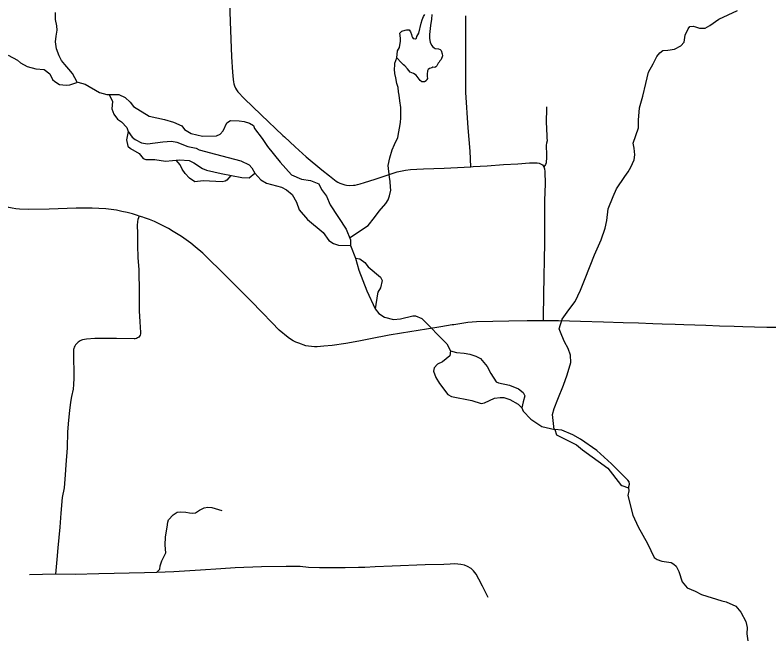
# Model space of a CAD drawing. Extents: x -19 to 366, y -4 to 359.
# Drawn here: x 140.416 to 141.603, y 188.535 to 189.515 of the extents above; entities that cross this region are included whole.
import ezdxf

# ---------------------------------------------------------------- set-up
doc = ezdxf.new("R2010")
doc.units = 0
for name, color, linetype in [('Level 31', 7, 'Continuous'), ('Level 32', 7, 'Continuous'), ('Level 35', 7, 'Continuous'), ('Level 60', 7, 'Continuous')]:
    doc.layers.add(name, color=color, linetype=linetype)

msp = doc.modelspace()

# ---------------------------------------------------------------- linework, layer by layer
at = {"layer": 'Level 31'}
for points in [[(140.7517, 189.58), (140.7543, 189.5052), (140.7565, 189.4492), (140.7581, 189.4253), (140.759, 189.4136), (140.7595, 189.4101), (140.7604, 189.4067), (140.7615, 189.4034), (140.7629, 189.4002), (140.7646, 189.3971), (140.7666, 189.3942), (140.7765, 189.3836), (140.8035, 189.3581), (140.8375, 189.3256), (140.8401, 189.3231), (140.857, 189.3073), (140.8741, 189.2916), (140.8991, 189.2713), (140.9107, 189.2619), (140.9215, 189.2536), (140.9242, 189.2519), (140.9274, 189.2503), (140.9319, 189.2485), (140.9349, 189.2477), (140.9376, 189.2472), (140.942, 189.2467), (140.9486, 189.247), (140.9516, 189.2473), (140.9553, 189.248), (140.959, 189.2489), (140.9662, 189.251), (140.9831, 189.2567), (141.0002, 189.2625), (141.0175, 189.2679), (141.0309, 189.2708), (141.0385, 189.2717), (141.0483, 189.2724), (141.0589, 189.2729), (141.0917, 189.2741), (141.1334, 189.2761)], [(141.2527, 189.3705), (141.2523, 189.3435), (141.2528, 189.339), (141.2533, 189.3218), (141.2536, 189.3169), (141.2529, 189.3134), (141.2523, 189.3099), (141.2529, 189.2941), (141.253, 189.2888), (141.2525, 189.2848), (141.2522, 189.2821), (141.251, 189.2796), (141.2485, 189.2761)], [(141.1334, 189.2761), (141.1375, 189.2763), (141.1592, 189.2777), (141.1849, 189.2794), (141.2074, 189.2809), (141.2262, 189.282), (141.238, 189.282), (141.2414, 189.2815), (141.2444, 189.2803), (141.2464, 189.2789), (141.2485, 189.2761)], [(141.2485, 189.2761), (141.2497, 189.2728), (141.2504, 189.2684), (141.2505, 189.2491), (141.2499, 189.223), (141.2497, 189.1923), (141.2495, 189.1581), (141.249, 189.1273), (141.2486, 189.1052), (141.2479, 189.0722), (141.2474, 189.0412), (141.2473, 189.0333)], [(140.6113, 189.1984), (140.6087, 189.1993), (140.6005, 189.2017), (140.5923, 189.2039), (140.5839, 189.2058), (140.5755, 189.2074), (140.5671, 189.2086), (140.5586, 189.2096), (140.5477, 189.2104), (140.5372, 189.2109), (140.5267, 189.211), (140.5162, 189.2109), (140.5118, 189.2107), (140.4694, 189.2094), (140.4367, 189.2087), (140.4223, 189.2094), (140.4167, 189.21), (140.4112, 189.2109), (140.4058, 189.2121), (140.4004, 189.2136), (140.3753, 189.222)], [(140.6113, 189.1984), (140.6089, 189.1931), (140.6083, 189.1898), (140.608, 189.1835), (140.6084, 189.1715), (140.6085, 189.152), (140.6092, 189.1332), (140.6103, 189.1134), (140.6112, 189.0776), (140.6113, 189.0489), (140.6123, 189.0318), (140.6132, 189.0147), (140.6131, 189.0127), (140.6125, 189.0108), (140.6116, 189.009), (140.6103, 189.0074), (140.6087, 189.0062), (140.6069, 189.0053), (140.605, 189.0048), (140.603, 189.0047), (140.5755, 189.0055), (140.5552, 189.0056), (140.5414, 189.0053), (140.5281, 189.0045), (140.522, 189.0031), (140.5201, 189.0025), (140.5182, 189.0017), (140.5165, 189.0007), (140.5149, 188.9995), (140.5133, 188.9982), (140.512, 188.9967), (140.5108, 188.9952), (140.5097, 188.9934), (140.5088, 188.9916), (140.5081, 188.9897), (140.5076, 188.9878), (140.5077, 188.9727), (140.5082, 188.9537), (140.508, 188.9428), (140.5076, 188.933), (140.507, 188.9253), (140.5045, 188.9138), (140.5027, 188.905), (140.5012, 188.8917), (140.4998, 188.8769), (140.4981, 188.8581), (140.4975, 188.8332), (140.4958, 188.8062), (140.4946, 188.7905), (140.493, 188.7698), (140.4898, 188.7547), (140.4875, 188.7302), (140.4861, 188.708), (140.4829, 188.6757), (140.4812, 188.6572), (140.4792, 188.6342)], [(141.1044, 189.0268), (141.0862, 189.0239), (141.0636, 189.0202), (141.0242, 189.0138), (141.0048, 189.0104), (140.9755, 189.0047), (140.9572, 189.001), (140.9366, 188.9973), (140.9153, 188.9942), (140.9018, 188.9931), (140.8917, 188.9923), (140.8872, 188.9923), (140.8826, 188.9926), (140.8781, 188.9931), (140.8737, 188.9939), (140.8624, 188.9978), (140.858, 188.9997), (140.8538, 189.0019), (140.8497, 189.0043), (140.8457, 189.007), (140.8318, 189.0186), (140.8202, 189.0304), (140.805, 189.0461), (140.7868, 189.0645), (140.7705, 189.0811), (140.757, 189.0949), (140.7378, 189.1141), (140.7231, 189.1285), (140.7115, 189.1397), (140.6994, 189.15), (140.6923, 189.1556), (140.685, 189.161), (140.6776, 189.1661), (140.67, 189.1709), (140.6645, 189.1742), (140.6573, 189.1785), (140.65, 189.1824), (140.6426, 189.1862), (140.635, 189.1896), (140.6273, 189.1927), (140.6195, 189.1956), (140.6168, 189.1965), (140.6113, 189.1984)], [(141.2473, 189.0333), (141.2447, 189.0334), (141.2221, 189.0333), (141.1937, 189.0329), (141.1685, 189.0324), (141.1426, 189.0318), (141.1291, 189.0306), (141.1067, 189.0271), (141.1044, 189.0268)], [(141.6214, 189.0225), (141.6, 189.0229), (141.5803, 189.0235), (141.5619, 189.024), (141.5482, 189.0244), (141.5255, 189.025), (141.5038, 189.0257), (141.4864, 189.0262), (141.4693, 189.0269), (141.4554, 189.0273), (141.4348, 189.0281), (141.4202, 189.0286), (141.3976, 189.0295), (141.3738, 189.0301), (141.3427, 189.031), (141.3062, 189.032), (141.2715, 189.033), (141.2473, 189.0333)]]:
    msp.add_lwpolyline(points, dxfattribs=at)
at = {"layer": 'Level 32'}
for points in [[(141.1334, 189.2761), (141.1325, 189.3006), (141.1294, 189.3374), (141.1258, 189.3931), (141.1255, 189.5141)], [(140.6386, 188.6366), (140.6434, 188.6416), (140.6439, 188.6471), (140.6466, 188.6549), (140.6529, 188.6677), (140.652, 188.6795), (140.6524, 188.6927), (140.655, 188.708), (140.6563, 188.716), (140.6575, 188.7194), (140.6644, 188.7274), (140.6708, 188.7314), (140.6768, 188.7323), (140.6844, 188.7319), (140.6903, 188.7306), (140.6956, 188.7301), (140.6999, 188.7307), (140.7063, 188.7349), (140.7136, 188.7386), (140.7193, 188.7394), (140.7256, 188.7389), (140.7411, 188.7343)], [(141.1608, 188.5972), (141.1521, 188.6149), (141.1461, 188.6258), (141.142, 188.6339), (141.1379, 188.6394), (141.1339, 188.6429), (141.1285, 188.6459), (141.1235, 188.648), (141.1179, 188.6492), (141.1084, 188.6501), (141.1008, 188.6499), (141.0909, 188.6493), (141.0614, 188.6485), (141.0095, 188.6464), (140.9827, 188.6456), (140.9666, 188.6447), (140.9566, 188.6442), (140.9356, 188.6437), (140.9084, 188.6441), (140.8951, 188.6438), (140.8781, 188.6445), (140.8647, 188.6458), (140.8426, 188.6462), (140.8036, 188.6456), (140.7622, 188.6437), (140.74, 188.6426), (140.7079, 188.6404), (140.6657, 188.6377), (140.6386, 188.6366)], [(140.4792, 188.6342), (140.4384, 188.6327)], [(140.6386, 188.6366), (140.6195, 188.6358), (140.5475, 188.6343), (140.5103, 188.6332), (140.4792, 188.6342)]]:
    msp.add_lwpolyline(points, dxfattribs=at)
at = {"layer": 'Level 35'}
for points in [[(141.265, 188.862), (141.262, 188.8856), (141.265, 188.8949), (141.2707, 188.9097), (141.2796, 188.9317), (141.2853, 188.9479), (141.2909, 188.9678), (141.2904, 188.9791), (141.287, 188.9897), (141.2814, 189), (141.277, 189.0103), (141.273, 189.0206), (141.2774, 189.0359), (141.2878, 189.0507), (141.2981, 189.0639), (141.3062, 189.0817), (141.3137, 189.0999), (141.3283, 189.1374), (141.3389, 189.1611), (141.3453, 189.1795), (141.348, 189.1915), (141.3499, 189.2095), (141.3579, 189.2291), (141.3631, 189.2415), (141.3761, 189.2606), (141.3812, 189.2681), (141.3854, 189.2754), (141.3908, 189.2871), (141.3919, 189.2949), (141.3907, 189.3055), (141.3894, 189.3132), (141.3933, 189.3254), (141.3976, 189.3375), (141.3979, 189.3494), (141.3991, 189.3688), (141.4045, 189.3873), (141.4092, 189.4071), (141.4137, 189.4254), (141.4207, 189.4385), (141.4265, 189.4498), (141.4313, 189.4556), (141.4363, 189.4593), (141.4439, 189.4599), (141.4542, 189.4616), (141.4643, 189.4668), (141.4696, 189.4726), (141.4713, 189.4834), (141.4759, 189.4936), (141.4785, 189.4969), (141.484, 189.4977), (141.4874, 189.4967), (141.4939, 189.4946), (141.5029, 189.4946), (141.5102, 189.4987), (141.5241, 189.5087), (141.5538, 189.5226)], [(140.5133, 189.4092), (140.5058, 189.4231), (140.5002, 189.4298), (140.4942, 189.4375), (140.4889, 189.4436), (140.4848, 189.4509), (140.4809, 189.4622), (140.4792, 189.473), (140.4801, 189.4821), (140.482, 189.4916), (140.4814, 189.4984), (140.4791, 189.5084), (140.4792, 189.5192)], [(141.0722, 189.5162), (141.0716, 189.5086), (141.0699, 189.4989), (141.0684, 189.4843), (141.0685, 189.4782), (141.0696, 189.4727), (141.0716, 189.4678), (141.0739, 189.4649), (141.0759, 189.4634), (141.0776, 189.4627), (141.0827, 189.4618), (141.0852, 189.4611), (141.0871, 189.4591), (141.0883, 189.4542), (141.0888, 189.4508), (141.0869, 189.4449), (141.085, 189.4431), (141.0835, 189.441), (141.0819, 189.4393), (141.0799, 189.4352), (141.0786, 189.4335), (141.0768, 189.4325), (141.0737, 189.4328), (141.0722, 189.4322), (141.0685, 189.4312), (141.0662, 189.4294), (141.0653, 189.4275), (141.0649, 189.422), (141.065, 189.4184), (141.0652, 189.4154), (141.0645, 189.4138), (141.0633, 189.4117), (141.0607, 189.41), (141.0563, 189.41), (141.0538, 189.4121), (141.0505, 189.416), (141.0476, 189.4203), (141.0435, 189.423), (141.0407, 189.4243), (141.0382, 189.4252), (141.0357, 189.4276), (141.0336, 189.4304), (141.0297, 189.4349), (141.0277, 189.4367), (141.0241, 189.4402), (141.0169, 189.448)], [(141.0169, 189.448), (141.018, 189.4587), (141.0213, 189.4639), (141.0217, 189.4675), (141.0229, 189.4734), (141.0226, 189.4781), (141.0221, 189.4827), (141.0219, 189.4865), (141.0232, 189.488), (141.0248, 189.4899), (141.0301, 189.4914), (141.0325, 189.4918), (141.0363, 189.4919), (141.0376, 189.4904), (141.0386, 189.4889), (141.0402, 189.4846), (141.0409, 189.4818), (141.0417, 189.4799), (141.0428, 189.478), (141.0462, 189.4777), (141.0479, 189.4785), (141.0486, 189.4812), (141.0515, 189.4865), (141.0555, 189.5026), (141.0567, 189.5075), (141.059, 189.5129), (141.0612, 189.5158)], [(140.4045, 189.4518), (140.4196, 189.4442), (140.4241, 189.44), (140.4347, 189.4343), (140.4483, 189.4305), (140.4615, 189.4294), (140.4706, 189.4225), (140.4744, 189.4138), (140.4782, 189.4104), (140.4857, 189.4058), (140.4963, 189.4047), (140.5016, 189.4054), (140.5145, 189.4096), (140.5258, 189.4062), (140.5485, 189.3929), (140.5602, 189.3902), (140.5791, 189.3902), (140.5889, 189.3853), (140.5968, 189.3777), (140.6021, 189.3713), (140.6267, 189.3557), (140.6509, 189.3507), (140.6652, 189.3466), (140.6785, 189.3405), (140.6823, 189.3348), (140.6932, 189.3283), (140.711, 189.3245), (140.7329, 189.3249), (140.7386, 189.3276), (140.7435, 189.3325), (140.7491, 189.3454), (140.7552, 189.3488), (140.7688, 189.3485), (140.7767, 189.3473)], [(140.9425, 189.1641), (140.9716, 189.1834), (140.9817, 189.1962), (140.9894, 189.206), (140.9995, 189.218), (141.0034, 189.224), (141.0057, 189.2301), (141.0074, 189.2394), (141.0071, 189.244), (141.0063, 189.2527), (141.0052, 189.2598), (141.0036, 189.278), (141.0062, 189.2904), (141.0095, 189.3026), (141.0134, 189.3112), (141.0185, 189.3222), (141.023, 189.3456), (141.0231, 189.3532), (141.0232, 189.3615), (141.0234, 189.3693), (141.0217, 189.3799), (141.0205, 189.3888), (141.0195, 189.3944), (141.0189, 189.4012), (141.0169, 189.4071), (141.0154, 189.416), (141.0139, 189.4231), (141.0134, 189.4299), (141.0138, 189.4362), (141.0139, 189.4392), (141.0169, 189.448)], [(140.564, 189.3902), (140.5693, 189.3789), (140.5681, 189.3675), (140.5711, 189.3591), (140.5768, 189.3511), (140.5832, 189.347), (140.5919, 189.3379), (140.5938, 189.3318), (140.6002, 189.3227), (140.6048, 189.3192), (140.615, 189.3139), (140.6241, 189.312), (140.6482, 189.3151), (140.6622, 189.3166), (140.6702, 189.3147), (140.6879, 189.3078), (140.7008, 189.3052), (140.7057, 189.3029), (140.7314, 189.2957), (140.7714, 189.2854), (140.7843, 189.279), (140.7888, 189.2744), (140.7934, 189.2661), (140.8028, 189.2554), (140.8115, 189.2501), (140.8353, 189.2437), (140.8432, 189.2395), (140.8519, 189.2323), (140.8587, 189.2201), (140.8633, 189.2084), (140.8765, 189.1932), (140.9007, 189.1727), (140.9101, 189.1598), (140.9173, 189.1552), (140.9249, 189.1525), (140.9438, 189.1518)], [(140.7767, 189.3473), (140.785, 189.3447), (140.7911, 189.3409), (140.793, 189.3363), (140.8051, 189.3207), (140.8134, 189.3082), (140.833, 189.2831), (140.8512, 189.2634), (140.8667, 189.2566), (140.881, 189.2543), (140.8939, 189.249), (140.8984, 189.2402), (140.9064, 189.2296), (140.912, 189.2159), (140.937, 189.1776), (140.9438, 189.1609), (140.9438, 189.1518), (140.9521, 189.132), (140.9574, 189.1131), (140.9699, 189.0804), (140.9831, 189.0519), (140.9884, 189.0447), (140.9974, 189.039), (141.0118, 189.0352), (141.0228, 189.0364), (141.0424, 189.0413), (141.0462, 189.0409), (141.0564, 189.0367), (141.0957, 188.9969), (141.1017, 188.9862), (141.1006, 188.9783), (141.0889, 188.9688), (141.0813, 188.965), (141.076, 188.9589), (141.0749, 188.954), (141.0787, 188.9441), (141.084, 188.9346), (141.0972, 188.9171), (141.1033, 188.9141), (141.135, 188.9076), (141.1501, 188.9031), (141.155, 188.9038), (141.1709, 188.9111), (141.18, 188.9126), (141.1856, 188.9122), (141.1951, 188.9095), (141.2083, 188.9019), (141.214, 188.8962), (141.2159, 188.8909), (141.2283, 188.8784), (141.2457, 188.8666), (141.2661, 188.8617)], [(140.5938, 189.3318), (140.5912, 189.3185), (140.5934, 189.3086), (140.5976, 189.3048), (140.6112, 189.2968), (140.6172, 189.2893), (140.6214, 189.2874), (140.6358, 189.2877), (140.6528, 189.2847), (140.6747, 189.287), (140.6898, 189.2858), (140.697, 189.2824), (140.7106, 189.2733), (140.717, 189.2706), (140.7405, 189.2657), (140.7726, 189.2592), (140.7843, 189.2585), (140.7934, 189.2661)], [(140.7556, 189.2623), (140.7491, 189.2547), (140.7465, 189.2532), (140.7416, 189.2524), (140.7117, 189.2539), (140.6989, 189.2524), (140.6906, 189.2581), (140.6838, 189.2653), (140.6789, 189.2722), (140.6758, 189.279), (140.6694, 189.2862)], [(140.9521, 189.132), (140.9589, 189.1309), (140.9665, 189.1252), (140.9717, 189.1184), (140.9914, 189.102), (140.9937, 189.0967), (140.9914, 189.085), (140.9872, 189.0785), (140.9865, 189.0758), (140.9831, 189.0519)], [(141.1017, 188.9862), (141.1108, 188.9832), (141.1229, 188.9824), (141.132, 188.9809), (141.1414, 188.9775), (141.1486, 188.9737), (141.1592, 188.9612), (141.1649, 188.9502), (141.1736, 188.9369), (141.177, 188.9354), (141.1947, 188.9319), (141.2087, 188.9262), (141.2163, 188.9205), (141.2189, 188.9152), (141.2163, 188.9057), (141.214, 188.8962)], [(141.2661, 188.8617), (141.2688, 188.8533), (141.3002, 188.8378), (141.3096, 188.8298), (141.3493, 188.8009), (141.3693, 188.7751), (141.3716, 188.7736), (141.3822, 188.7702), (141.3833, 188.7759), (141.3829, 188.7793), (141.381, 188.7823), (141.3553, 188.8081), (141.3319, 188.829), (141.3062, 188.8465), (141.2945, 188.8533), (141.2767, 188.8609), (141.2661, 188.8617)], [(141.3822, 188.7702), (141.3825, 188.7652), (141.381, 188.7577), (141.3886, 188.7269), (141.3973, 188.7087), (141.412, 188.6825), (141.4226, 188.6601), (141.4271, 188.657), (141.4347, 188.6544), (141.4491, 188.6525), (141.4536, 188.6498), (141.457, 188.6464), (141.4615, 188.6381), (141.4664, 188.6221), (141.4744, 188.6126), (141.4872, 188.6073), (141.4971, 188.602), (141.5288, 188.5917), (141.536, 188.5902), (141.5511, 188.5834), (141.5587, 188.5739), (141.5666, 188.5591), (141.5689, 188.55), (141.5685, 188.5401), (141.57, 188.5291)]]:
    msp.add_lwpolyline(points, dxfattribs=at)
at = {"layer": 'Level 60'}
for points in [[(146.7783, 1.697), (146.5788, 10.3131), (146.3785, 18.9294), (146.1776, 27.5458), (145.9759, 36.1624), (145.7736, 44.7791), (145.5705, 53.396), (145.3668, 62.013), (145.1624, 70.6301), (144.9572, 79.2474), (144.7514, 87.8648), (144.5449, 96.4823), (144.3377, 105.1), (144.1299, 113.7179), (143.9213, 122.3359), (143.712, 130.954), (143.5021, 139.5723), (143.2915, 148.1907), (143.0802, 156.8092), (142.8682, 165.4279), (142.6555, 174.0468), (142.4422, 182.6658), (142.2282, 191.2849), (142.0135, 199.9042), (141.7981, 208.5236), (141.582, 217.1432), (141.3653, 225.7629), (141.1479, 234.3828), (140.9298, 243.0028), (140.711, 251.623), (140.4916, 260.2433), (140.2715, 268.8638), (140.0508, 277.4844), (139.8293, 286.1051), (139.6072, 294.726), (139.3845, 303.3471), (139.161, 311.9683), (138.937, 320.5896), (138.7122, 329.2111), (138.4868, 337.8328), (138.2607, 346.4546)], [(0, 180.8999), (7.1228, 180.9044), (14.2457, 180.9176), (21.3685, 180.9397), (28.4912, 180.9706), (35.614, 181.0103), (42.7366, 181.0589), (49.8592, 181.1163), (56.9818, 181.1825), (64.1042, 181.2575), (71.2266, 181.3414), (78.3488, 181.4341), (85.4709, 181.5357), (92.5929, 181.646), (99.7147, 181.7652), (106.8364, 181.8933), (113.9579, 182.0301), (121.0793, 182.1758), (128.2005, 182.3303), (135.3214, 182.4936), (142.4422, 182.6658), (149.5627, 182.8468), (156.683, 183.0366), (163.8031, 183.2352), (170.9229, 183.4427), (178.0425, 183.659), (185.1617, 183.8841), (192.2807, 184.1181), (199.3994, 184.3608), (206.5178, 184.6124), (213.6359, 184.8728), (220.7537, 185.1421), (227.8711, 185.4201), (234.9881, 185.707), (242.1048, 186.0027), (249.2212, 186.3073), (256.3371, 186.6206), (263.4526, 186.9428), (270.5678, 187.2738), (277.6825, 187.6136), (284.7968, 187.9622), (291.9107, 188.3197), (299.0241, 188.6859), (306.1371, 189.061), (313.2495, 189.4449), (320.3615, 189.8377), (327.4731, 190.2392), (334.5841, 190.6495), (341.6946, 191.0687)]]:
    msp.add_spline(points, degree=3, dxfattribs=at)

doc.saveas('drawing.dxf')
